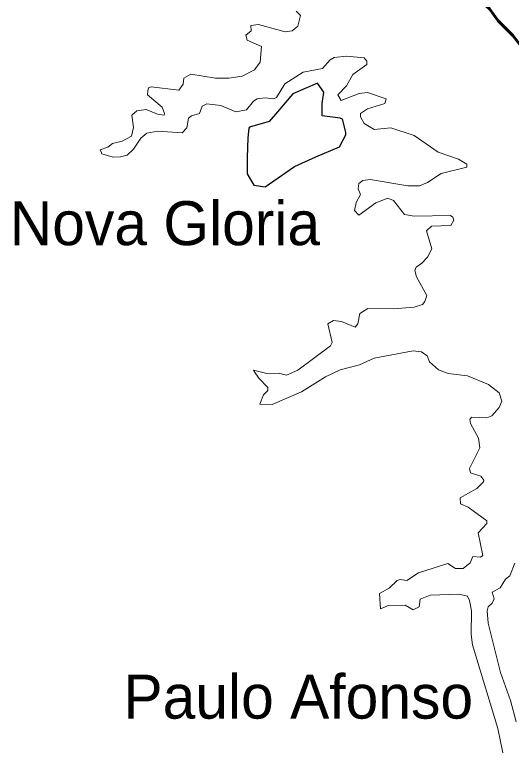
# Model space of a CAD drawing. Extents: x 553962 to 842807, y 8883888 to 9032388.
# Drawn here: x 578481 to 584132, y 8960165 to 8968473 of the extents above; entities that cross this region are included whole.
import ezdxf
from ezdxf.enums import TextEntityAlignment as Align

# ---------------------------------------------------------------- set-up
doc = ezdxf.new("R2010")
doc.units = 0
doc.header["$LTSCALE"] = 200
doc.linetypes.add('LONG_DASH_SHORT_DASH', pattern=[9.9, 6, -1.2, 1.5, -1.2])
for name, color, linetype, lineweight in [('21', 7, 'Continuous', 25), ('25', 7, 'Continuous', 13), ('7', 7, 'LONG_DASH_SHORT_DASH', 60)]:
    doc.layers.add(name, color=color, linetype=linetype, lineweight=lineweight)
doc.layers.add('41', color=7, linetype='Continuous')

msp = doc.modelspace()

# ---------------------------------------------------------------- linework, layer by layer
at = {"layer": '21'}
msp.add_lwpolyline([(581144.7, 8967182.6), (581135.4, 8967071.1), (581126.2, 8966848.2), (581126.2, 8966662.4), (581200.4, 8966532.3), (581330.4, 8966513.8), (581664.7, 8966746), (581906.1, 8966857.5), (582175.4, 8966968.9), (582249.7, 8967108.2), (582249.7, 8967136.1), (582212.6, 8967284.7), (582184.7, 8967294), (581980.4, 8967321.9), (581980.4, 8967461.2), (581999, 8967591.2), (581924.7, 8967693.4), (581646.1, 8967572.7), (581469.7, 8967368.3), (581376.9, 8967256.9), (581154, 8967191.8)], close=True, dxfattribs=at)
at = {"layer": '25'}
msp.add_line((579471.8, 8966890.6), (579467.6, 8966902.2), dxfattribs=at)
msp.add_line((579471.8, 8966890.6), (579467.6, 8966902.2), dxfattribs=at)
for points in [[(579997.9, 8967607), (580002.2, 8967641.4), (580036, 8967653.3), (580349.3, 8967615), (580399.9, 8967680.5), (580404.5, 8967748.8), (580485.3, 8967797.5), (580765.4, 8967750.9), (580918.4, 8967748.8), (581071.3, 8967774.2), (581209.4, 8967844.3), (581273.1, 8967931.4), (581290, 8968109.6), (581126.5, 8968182.3), (581109.5, 8968238.9), (581170.9, 8968290.2), (581167, 8968349.8), (581254, 8968362.6), (581560.2, 8968277.7), (581636.5, 8968288.5), (581702.2, 8968341.5), (581733.9, 8968462.6), (581683.1, 8968511.3)], [(579997.9, 8967607), (580002.2, 8967641.4), (580036, 8967653.3), (580349.3, 8967615), (580399.9, 8967680.5), (580404.5, 8967748.8), (580485.3, 8967797.5), (580765.4, 8967750.9), (580918.4, 8967748.8), (581071.3, 8967774.2), (581209.4, 8967844.3), (581273.1, 8967931.4), (581290, 8968109.6), (581126.5, 8968182.3), (581109.5, 8968238.9), (581170.9, 8968290.2), (581167, 8968349.8), (581254, 8968362.6), (581560.2, 8968277.7), (581636.5, 8968288.5), (581702.2, 8968341.5), (581733.9, 8968462.6), (581683.1, 8968511.3)], [(581209.9, 8964412.9), (581198.1, 8964430.9), (581351.7, 8964392.4), (581483.4, 8964396.6), (581572.4, 8964375.4), (581702.2, 8964430.7), (582073.9, 8964708.9), (582095.1, 8964745.1), (582044.3, 8964959.3), (582107.7, 8964995.5), (582107.7, 8964995.5), (582201.2, 8964983), (582356.2, 8964921.4), (582384.1, 8964957.7), (582407.6, 8965076.4), (582498.3, 8965133.6), (582792, 8965127.4), (583025.6, 8965146.5), (583119.2, 8965176.5), (583148.8, 8965212.4), (583170, 8965280.6), (583051.2, 8965492.5), (583034.2, 8965562.9), (583049.1, 8965601.1), (583114.8, 8965645.7), (583178, 8965717.2), (583225.2, 8965811.2), (583165.9, 8966013.2), (583223.5, 8966068.5), (583441.9, 8966077), (583475.9, 8966134.3), (583465.2, 8966170.4), (583439.6, 8966189.4), (583025.6, 8966183.2), (582915.7, 8966200), (582789.8, 8966359.4), (582728.2, 8966384.9), (582588.1, 8966331.8), (582396.7, 8966191.8), (582346, 8966247.1), (582364.9, 8966338), (582415.8, 8966429.6), (582390.2, 8966492.9), (582396.9, 8966552.7), (582441.5, 8966588.8), (582524.1, 8966597.4), (582953.4, 8966525.2), (583085.1, 8966527.3), (583178.8, 8966563.5), (583331.5, 8966667.5), (583624.5, 8966739.8), (583624.6, 8966771.3), (583531.2, 8966831), (583297.3, 8966909.8), (583025.6, 8967098.7), (582760.3, 8967185.7), (582571.1, 8967166.8), (582456.7, 8967236.5), (582416, 8967311.4), (582416.1, 8967347.1), (582494.8, 8967400.4), (582694, 8967461.9), (582706.9, 8967517.1), (582494.3, 8967589.4), (582401.1, 8967574.5), (582195.1, 8967498.2), (582159.1, 8967561.8), (582254.4, 8967663.6), (582326.8, 8967791.2), (582488.1, 8967904.1), (582488.1, 8967944.1), (582458.3, 8967980.2), (582256.4, 8967999.4), (582116.5, 8967984.5), (582071.9, 8967959), (581982.3, 8967861.3), (581763.8, 8967818.8), (581553.6, 8967684.9), (581459.8, 8967529.9), (581427.3, 8967517.2), (581332, 8967527.8), (581241.1, 8967517), (581198.8, 8967489.5), (581119.9, 8967389.7), (580998.9, 8967368.6), (580825.2, 8967438.5), (580667.5, 8967459.7), (580614.4, 8967431.8), (580582.4, 8967349.3), (580493.6, 8967323.8), (580457.7, 8967294.3), (580438.2, 8967185.8), (580385.3, 8967130.7), (580111.4, 8967147.6), (579983.5, 8967124), (579915.9, 8967069.1), (579835, 8966943.6), (579762.8, 8966875.7), (579686.3, 8966854.5), (579601.1, 8966852.3), (579471.8, 8966890.6)], [(581209.9, 8964412.9), (581198.1, 8964430.9), (581351.7, 8964392.4), (581483.4, 8964396.6), (581572.4, 8964375.4), (581702.2, 8964430.7), (582073.9, 8964708.9), (582095.1, 8964745.1), (582044.3, 8964959.3), (582107.7, 8964995.5), (582107.7, 8964995.5), (582201.2, 8964983), (582356.2, 8964921.4), (582384.1, 8964957.7), (582407.6, 8965076.4), (582498.3, 8965133.6), (582792, 8965127.4), (583025.6, 8965146.5), (583119.2, 8965176.5), (583148.8, 8965212.4), (583170, 8965280.6), (583051.2, 8965492.5), (583034.2, 8965562.9), (583049.1, 8965601.1), (583114.8, 8965645.7), (583178, 8965717.2), (583225.2, 8965811.2), (583165.9, 8966013.2), (583223.5, 8966068.5), (583441.9, 8966077), (583475.9, 8966134.3), (583465.2, 8966170.4), (583439.6, 8966189.4), (583025.6, 8966183.2), (582915.7, 8966200), (582789.8, 8966359.4), (582728.2, 8966384.9), (582588.1, 8966331.8), (582396.7, 8966191.8), (582346, 8966247.1), (582364.9, 8966338), (582415.8, 8966429.6), (582390.2, 8966492.9), (582396.9, 8966552.7), (582441.5, 8966588.8), (582524.1, 8966597.4), (582953.4, 8966525.2), (583085.1, 8966527.3), (583178.8, 8966563.5), (583331.5, 8966667.5), (583624.5, 8966739.8), (583624.6, 8966771.3), (583531.2, 8966831), (583297.3, 8966909.8), (583025.6, 8967098.7), (582760.3, 8967185.7), (582571.1, 8967166.8), (582456.7, 8967236.5), (582416, 8967311.4), (582416.1, 8967347.1), (582494.8, 8967400.4), (582694, 8967461.9), (582706.9, 8967517.1), (582494.3, 8967589.4), (582401.1, 8967574.5), (582195.1, 8967498.2), (582159.1, 8967561.8), (582254.4, 8967663.6), (582326.8, 8967791.2), (582488.1, 8967904.1), (582488.1, 8967944.1), (582458.3, 8967980.2), (582256.4, 8967999.4), (582116.5, 8967984.5), (582071.9, 8967959), (581982.3, 8967861.3), (581763.8, 8967818.8), (581553.6, 8967684.9), (581459.8, 8967529.9), (581427.3, 8967517.2), (581332, 8967527.8), (581241.1, 8967517), (581198.8, 8967489.5), (581119.9, 8967389.7), (580998.9, 8967368.6), (580825.2, 8967438.5), (580667.5, 8967459.7), (580614.4, 8967431.8), (580582.4, 8967349.3), (580493.6, 8967323.8), (580457.7, 8967294.3), (580438.2, 8967185.8), (580385.3, 8967130.7), (580111.4, 8967147.6), (579983.5, 8967124), (579915.9, 8967069.1), (579835, 8966943.6), (579762.8, 8966875.7), (579686.3, 8966854.5), (579601.1, 8966852.3), (579471.8, 8966890.6)], [(579467.6, 8966902.2), (579455.3, 8966936.2), (579541.6, 8966967.5), (579595, 8967007.3), (579704, 8967033.2), (579811.7, 8967092.6), (579835, 8967188.5), (579813.9, 8967330.2), (579873.1, 8967378.9), (579979.2, 8967396.1), (580105, 8967343), (580105, 8967343), (580181.1, 8967330.4), (580187.4, 8967349.7), (580161, 8967421.7), (579992.3, 8967561.8), (579997.9, 8967607)], [(579467.6, 8966902.2), (579455.3, 8966936.2), (579541.6, 8966967.5), (579595, 8967007.3), (579704, 8967033.2), (579811.7, 8967092.6), (579835, 8967188.5), (579813.9, 8967330.2), (579873.1, 8967378.9), (579979.2, 8967396.1), (580105, 8967343), (580105, 8967343), (580181.1, 8967330.4), (580187.4, 8967349.7), (580161, 8967421.7), (579992.3, 8967561.8), (579997.9, 8967607)], [(583013.2, 8964651.5), (582571.3, 8964568.8), (582405.6, 8964492.4), (582184.7, 8964432.8), (582018.8, 8964356.3), (581742.6, 8964184.2), (581411.2, 8964039.8), (581271.6, 8964044.5), (581311.5, 8964150.2), (581362.2, 8964201), (581362.3, 8964235), (581258.4, 8964339.1), (581209.9, 8964412.9)], [(583013.2, 8964651.5), (582571.3, 8964568.8), (582405.6, 8964492.4), (582184.7, 8964432.8), (582018.8, 8964356.3), (581742.6, 8964184.2), (581411.2, 8964039.8), (581271.6, 8964044.5), (581311.5, 8964150.2), (581362.2, 8964201), (581362.3, 8964235), (581258.4, 8964339.1), (581209.9, 8964412.9)], [(584055.9, 8959969.5), (583979.3, 8960356.6), (583690.5, 8961308.2), (583675.7, 8961427), (583679.9, 8961694.8), (583656.7, 8961812.9), (583631.9, 8961861.4), (583535.2, 8961883.6), (583208.6, 8961873.1), (583093.8, 8961826.3), (583082.9, 8961741.4), (583013.1, 8961707.5), (582923.6, 8961760.4), (582724.2, 8961752), (582642.1, 8961718.4), (582632.6, 8961889.8), (582741.2, 8961953.9), (582832.4, 8962038.7), (582866.3, 8962051.4), (582940.9, 8962038.9), (583076.4, 8962125.7), (583410.3, 8962234), (583497.2, 8962176.9), (583584.3, 8962176.9), (583662.8, 8962238.5), (583692.8, 8962310.5), (583781.6, 8962306.4), (583807.2, 8962323.5), (583752.2, 8962580.2), (583853.2, 8962685.6), (583854, 8962716.3), (583639.8, 8962873.4), (583552.7, 8962911.8), (583548.2, 8962977.4), (583737.5, 8963086.2), (583815.2, 8963159.7), (583820, 8963181), (583784.2, 8963226), (583667.3, 8963264.5), (583654.7, 8963312.4), (583773.3, 8963547.2), (583756.3, 8963657.4), (583667.3, 8963822.9), (583661, 8963870), (583680, 8963897.4), (583854.1, 8963889), (583909.5, 8963912.6), (583992, 8964005.7), (584023.8, 8964077.5), (583992.3, 8964171.2), (583871.3, 8964269), (583632.9, 8964364.8), (583412.2, 8964392.4), (583302.1, 8964434.8), (583202.2, 8964526), (583174.1, 8964592.2), (583110.6, 8964638.7), (583013.2, 8964651.5)], [(584055.9, 8959969.5), (583979.3, 8960356.6), (583690.5, 8961308.2), (583675.7, 8961427), (583679.9, 8961694.8), (583656.7, 8961812.9), (583631.9, 8961861.4), (583535.2, 8961883.6), (583208.6, 8961873.1), (583093.8, 8961826.3), (583082.9, 8961741.4), (583013.1, 8961707.5), (582923.6, 8961760.4), (582724.2, 8961752), (582642.1, 8961718.4), (582632.6, 8961889.8), (582741.2, 8961953.9), (582832.4, 8962038.7), (582866.3, 8962051.4), (582940.9, 8962038.9), (583076.4, 8962125.7), (583410.3, 8962234), (583497.2, 8962176.9), (583584.3, 8962176.9), (583662.8, 8962238.5), (583692.8, 8962310.5), (583781.6, 8962306.4), (583807.2, 8962323.5), (583752.2, 8962580.2), (583853.2, 8962685.6), (583854, 8962716.3), (583639.8, 8962873.4), (583552.7, 8962911.8), (583548.2, 8962977.4), (583737.5, 8963086.2), (583815.2, 8963159.7), (583820, 8963181), (583784.2, 8963226), (583667.3, 8963264.5), (583654.7, 8963312.4), (583773.3, 8963547.2), (583756.3, 8963657.4), (583667.3, 8963822.9), (583661, 8963870), (583680, 8963897.4), (583854.1, 8963889), (583909.5, 8963912.6), (583992, 8964005.7), (584023.8, 8964077.5), (583992.3, 8964171.2), (583871.3, 8964269), (583632.9, 8964364.8), (583412.2, 8964392.4), (583302.1, 8964434.8), (583202.2, 8964526), (583174.1, 8964592.2), (583110.6, 8964638.7), (583013.2, 8964651.5)], [(584172.1, 8962236.3), (584113.2, 8962091.9), (584066.4, 8962055.5), (584002.7, 8961956), (583913.8, 8961907.2), (583936.8, 8961830.6), (583913.5, 8961781.7), (583866.6, 8961740.8), (583856.2, 8961694.6), (583869, 8961554.4), (584009.2, 8960993.4), (584121.2, 8960674.7), (584187.7, 8960432.6)], [(584172.1, 8962236.3), (584113.2, 8962091.9), (584066.4, 8962055.5), (584002.7, 8961956), (583913.8, 8961907.2), (583936.8, 8961830.6), (583913.5, 8961781.7), (583866.6, 8961740.8), (583856.2, 8961694.6), (583869, 8961554.4), (584009.2, 8960993.4), (584121.2, 8960674.7), (584187.7, 8960432.6)]]:
    msp.add_lwpolyline(points, dxfattribs=at)
at = {"layer": '7'}
msp.add_lwpolyline([(583174.4, 8969966), (583327.9, 8969505.4), (583474.7, 8969160.4), (583725.5, 8968684.8), (583883.2, 8968539.9), (583982.9, 8968403.5), (584146.9, 8968235.1), (584624.8, 8967616.6), (584992.2, 8967072.1), (585186.8, 8966825.7), (585377.2, 8966655.9), (585748.8, 8966438.6), (585960.5, 8966257.3), (586351.6, 8965976.8), (586551, 8965796.4), (587006.6, 8965310.9), (587303.1, 8964815.2), (587426.7, 8964495.3)], dxfattribs=at)

# ---------------------------------------------------------------- texts
at = {"layer": '41'}
for s, p in [('Nova Gloria', (580191.1, 8965851.8)), ('Paulo Afonso', (581707.6, 8960468.8))]:
    msp.add_text(s, height=500, dxfattribs=at).set_placement(p, align=Align.CENTER)

doc.saveas('drawing.dxf')
